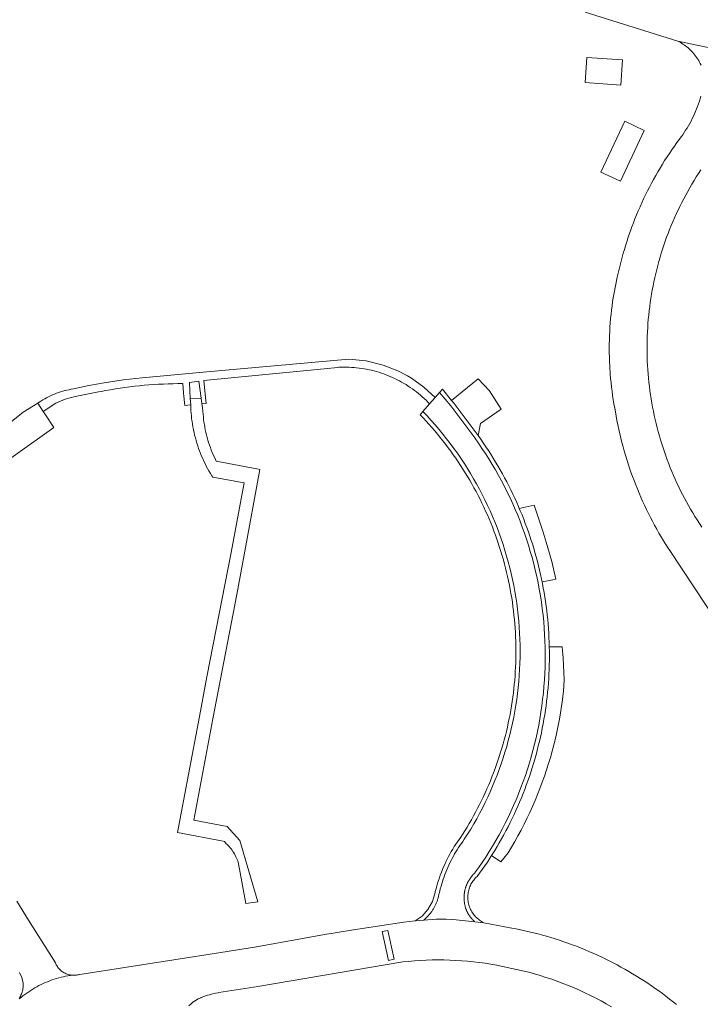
# Model space of a CAD drawing. Extents: x 152825 to 164088, y 457113 to 463005.
# Tile 272 of 364: x 158863 to 158962, y 460616 to 460758. Entities that reach past the tile are written whole.
import ezdxf

# ---------------------------------------------------------------- set-up
doc = ezdxf.new("R2010")
doc.units = 0
doc.header["$LTSCALE"] = 0.5
for name, color, linetype, lineweight in [('B-PV-VH-GESLOTENVERHARDING_KUNSTSTOF-GV', 251, 'CONTINUOUS', 18), ('B-PV-VH-HALFVERHARDING_GRAVEL-GV', 251, 'CONTINUOUS', 18), ('B-PV-VH-OPENVERHARDING_BETONSTRAATSTEEN-GV', 251, 'CONTINUOUS', 18), ('B-PV-VH-OPENVERHARDING_STRAATBAKSTEEN-GV', 251, 'CONTINUOUS', 18)]:
    doc.layers.add(name, color=color, linetype=linetype, lineweight=lineweight)

msp = doc.modelspace()

# ---------------------------------------------------------------- linework, layer by layer
at = {"layer": 'B-PV-VH-GESLOTENVERHARDING_KUNSTSTOF-GV', "flags": 128}
for points in [[(158950.573, 460752.569), (158945.421, 460752.931), (158945.161, 460749.292), (158950.304, 460748.911)], [(158953.721, 460742.361), (158950.92, 460743.713), (158947.412, 460736.317), (158950.27, 460735.011)]]:
    msp.add_lwpolyline(points, close=True, dxfattribs=at)
at = {"layer": 'B-PV-VH-HALFVERHARDING_GRAVEL-GV', "flags": 128}
msp.add_lwpolyline([(158891.699, 460694.454), (158891.592, 460694.668), (158891.429, 460695.012), (158891.272, 460695.359), (158891.123, 460695.71), (158890.981, 460696.063), (158890.846, 460696.42), (158890.719, 460696.779), (158890.6, 460697.141), (158890.488, 460697.505), (158890.384, 460697.872), (158890.288, 460698.24), (158890.199, 460698.611), (158890.118, 460698.983), (158890.045, 460699.357), (158890.025, 460699.473), (158889.98, 460699.733), (158889.923, 460700.109), (158889.874, 460700.487), (158889.832, 460700.866), (158889.799, 460701.245), (158889.773, 460701.626), (158889.694, 460702.203), (158889.618, 460702.756), (158889.504, 460703.585), (158887.927, 460703.508), (158887.998, 460702.597), (158888.01, 460702.196), (158888.031, 460701.795), (158888.059, 460701.395), (158888.096, 460700.995), (158888.14, 460700.596), (158888.192, 460700.198), (158888.253, 460699.801), (158888.321, 460699.406), (158888.397, 460699.012), (158888.481, 460698.619), (158888.572, 460698.229), (158888.672, 460697.84), (158888.779, 460697.453), (158888.893, 460697.068), (158889.016, 460696.686), (158889.146, 460696.306), (158889.284, 460695.929), (158889.429, 460695.555), (158889.581, 460695.184), (158889.741, 460694.816), (158889.908, 460694.451), (158890.083, 460694.089), (158890.264, 460693.731), (158890.453, 460693.377), (158890.649, 460693.027), (158890.851, 460692.68), (158891.061, 460692.338), (158891.198, 460692.122), (158895.748, 460691.305), (158893.85, 460681.238), (158890.343, 460663.19), (158889.264, 460657.479), (158886.083, 460640.643), (158892.727, 460639.38), (158892.898, 460639.348), (158893.072, 460639.102), (158893.115, 460639.065), (158893.277, 460638.916), (158893.433, 460638.763), (158893.583, 460638.603), (158893.727, 460638.438), (158893.866, 460638.268), (158893.998, 460638.093), (158894.123, 460637.913), (158894.242, 460637.729), (158894.354, 460637.541), (158894.459, 460637.349), (158894.557, 460637.152), (158894.648, 460636.953), (158894.732, 460636.75), (158894.808, 460636.545), (158894.876, 460636.337), (158894.937, 460636.126), (158895.97, 460630.351), (158897.707, 460630.625), (158895.107, 460639.496), (158893.277, 460641.514), (158888.478, 460642.432), (158891.185, 460657.118), (158894.686, 460675.156), (158895.739, 460680.889), (158898.01, 460693.252), (158897.607, 460693.329)], close=True, dxfattribs=at)
at = {"layer": 'B-PV-VH-OPENVERHARDING_BETONSTRAATSTEEN-GV', "flags": 128}
for points in [[(158925.809, 460703.25), (158926.175, 460702.81), (158929.633, 460698.163), (158929.981, 460699.915), (158932.979, 460701.971), (158931.274, 460704.621), (158929.633, 460706.358)], [(158889.176, 460706.026), (158887.846, 460705.832), (158887.927, 460703.508), (158889.504, 460703.585)], [(158917.485, 460622.288), (158916.577, 460626.479), (158915.745, 460626.299), (158916.653, 460622.108)]]:
    msp.add_lwpolyline(points, close=True, dxfattribs=at)
for points in [[(158857.029, 460691.391), (158868.182, 460699.335), (158866.976, 460701.155), (158866.641, 460701.66), (158865.847, 460702.858), (158863.748, 460701.553), (158860.751, 460699.146)], [(158863.164, 460616.549), (158863.427, 460616.77), (158863.695, 460616.986), (158863.968, 460617.194), (158864.246, 460617.397), (158864.528, 460617.593), (158864.815, 460617.782), (158865.106, 460617.964), (158865.402, 460618.14), (158865.701, 460618.309), (158866.004, 460618.47), (158866.311, 460618.625), (158866.621, 460618.773), (158866.935, 460618.913), (158867.252, 460619.046), (158867.572, 460619.171), (158867.895, 460619.289), (158868.22, 460619.4), (158868.548, 460619.502), (158868.878, 460619.598), (158869.211, 460619.685), (158869.545, 460619.765), (158869.881, 460619.837), (158870.219, 460619.9), (158870.558, 460619.957), (158870.772, 460619.987), (158870.676, 460619.998), (158870.527, 460620.022), (158870.378, 460620.055), (158870.232, 460620.095), (158870.089, 460620.143), (158869.948, 460620.198), (158869.81, 460620.261), (158869.675, 460620.331), (158869.544, 460620.408), (158869.418, 460620.491), (158869.296, 460620.582), (158869.179, 460620.678), (158869.068, 460620.781), (158868.962, 460620.889), (158868.861, 460621.003), (158868.767, 460621.122), (158868.68, 460621.245), (158868.599, 460621.374), (158868.525, 460621.506), (158868.458, 460621.642), (158868.398, 460621.781), (158864.508, 460627.96), (158862.784, 460630.699)], [(158863.17, 460620.388), (158863.538, 460619.642), (158863.712, 460618.829), (158863.722, 460618.692), (158863.726, 460618.527), (158863.722, 460618.362), (158863.711, 460618.197), (158863.691, 460618.033), (158863.664, 460617.87), (158863.628, 460617.708), (158863.585, 460617.549), (158863.534, 460617.391), (158863.476, 460617.237), (158863.41, 460617.085), (158863.337, 460616.937), (158863.257, 460616.792), (158863.17, 460616.652)]]:
    msp.add_lwpolyline(points, dxfattribs=at)
at = {"layer": 'B-PV-VH-OPENVERHARDING_STRAATBAKSTEEN-GV', "flags": 128}
for points in [[(158945.151, 460759.502), (158958.575, 460755.296), (158966.665, 460753.608)], [(158966.665, 460753.608), (158958.575, 460755.296), (158958.689, 460755.238), (158958.901, 460755.125), (158959.108, 460755.005), (158959.312, 460754.878), (158959.511, 460754.744), (158959.706, 460754.603), (158959.896, 460754.456), (158960.08, 460754.303), (158960.26, 460754.144), (158960.434, 460753.979), (158960.603, 460753.808), (158960.766, 460753.632), (158960.923, 460753.45), (158961.073, 460753.263), (158961.218, 460753.072), (158961.356, 460752.875), (158961.487, 460752.674), (158961.611, 460752.469), (158961.729, 460752.26), (158961.84, 460752.047), (158961.943, 460751.83)], [(158961.942, 460747.322), (158961.832, 460746.949), (158961.713, 460746.579), (158961.588, 460746.211), (158961.454, 460745.845), (158961.313, 460745.483), (158961.165, 460745.124), (158961.009, 460744.767), (158960.846, 460744.414), (158960.676, 460744.065), (158960.499, 460743.718), (158960.314, 460743.376), (158960.123, 460743.038), (158959.925, 460742.703), (158959.719, 460742.373), (158959.507, 460742.047), (158959.289, 460741.725), (158959.064, 460741.408), (158958.832, 460741.096), (158958.457, 460740.589), (158958.088, 460740.077), (158957.725, 460739.56), (158957.369, 460739.039), (158957.02, 460738.514), (158956.678, 460737.984), (158956.342, 460737.45), (158956.013, 460736.911), (158955.691, 460736.369), (158955.375, 460735.822), (158955.067, 460735.271), (158954.766, 460734.717), (158954.472, 460734.159), (158954.185, 460733.597), (158953.905, 460733.032), (158953.632, 460732.462), (158953.366, 460731.89), (158953.108, 460731.314), (158952.857, 460730.735), (158952.613, 460730.153), (158952.377, 460729.568), (158952.148, 460728.98), (158951.927, 460728.389), (158951.714, 460727.795), (158951.507, 460727.199), (158951.309, 460726.6), (158951.281, 460726.515), (158951.14, 460726.069), (158951.002, 460725.621), (158950.837, 460725.101), (158950.677, 460724.579), (158949.777, 460721.101), (158949.138, 460717.566), (158949.054, 460716.951), (158948.979, 460716.335), (158948.911, 460715.718), (158948.851, 460715.1), (158948.799, 460714.481), (158948.755, 460713.862), (158948.72, 460713.243), (158948.692, 460712.622), (158948.672, 460712.002), (158948.66, 460711.381), (158948.656, 460710.761), (158948.66, 460710.14), (158948.672, 460709.519), (158948.692, 460708.899), (158948.72, 460708.279), (158948.756, 460707.659), (158948.761, 460707.594), (158948.801, 460707.04), (158948.853, 460706.422), (158948.913, 460705.804), (158948.981, 460705.187), (158949.056, 460704.571), (158949.14, 460703.956), (158949.232, 460703.342), (158949.332, 460702.729), (158949.439, 460702.118), (158949.537, 460701.599), (158949.648, 460700.962), (158949.767, 460700.325), (158949.893, 460699.691), (158950.028, 460699.058), (158950.17, 460698.427), (158950.32, 460697.797), (158950.478, 460697.17), (158950.643, 460696.544), (158950.816, 460695.921), (158950.997, 460695.3), (158951.186, 460694.681), (158951.382, 460694.064), (158951.586, 460693.45), (158951.797, 460692.838), (158952.016, 460692.23), (158952.243, 460691.623), (158952.477, 460691.02), (158952.718, 460690.42), (158952.967, 460689.823), (158953.223, 460689.228), (158953.487, 460688.637), (158953.758, 460688.05), (158954.036, 460687.466), (158954.321, 460686.885), (158954.613, 460686.307), (158954.913, 460685.734), (158955.22, 460685.164), (158955.533, 460684.598), (158955.854, 460684.036), (158956.181, 460683.478), (158956.516, 460682.924), (158956.857, 460682.374), (158957.205, 460681.829), (158957.421, 460681.497), (158973.217, 460657.627)], [(158962.061, 460684.906), (158961.724, 460685.413), (158961.393, 460685.926), (158961.069, 460686.442), (158960.752, 460686.962), (158960.441, 460687.487), (158960.138, 460688.016), (158959.841, 460688.548), (158959.552, 460689.085), (158959.269, 460689.625), (158958.994, 460690.169), (158958.726, 460690.716), (158958.465, 460691.267), (158958.211, 460691.822), (158957.965, 460692.379), (158957.726, 460692.94), (158957.494, 460693.504), (158957.27, 460694.071), (158957.053, 460694.641), (158956.844, 460695.213), (158956.642, 460695.788), (158956.448, 460696.366), (158956.261, 460696.946), (158956.082, 460697.529), (158955.911, 460698.114), (158955.747, 460698.701), (158955.591, 460699.291), (158955.443, 460699.882), (158955.303, 460700.475), (158955.17, 460701.07), (158955.046, 460701.667), (158954.929, 460702.265), (158954.82, 460702.865), (158954.718, 460703.466), (158954.625, 460704.069), (158954.54, 460704.672), (158954.462, 460705.277), (158954.393, 460705.883), (158954.331, 460706.489), (158954.278, 460707.096), (158954.232, 460707.704), (158954.195, 460708.313), (158954.165, 460708.921), (158954.143, 460709.531), (158954.13, 460710.14), (158954.124, 460710.75), (158954.126, 460711.359), (158954.137, 460711.969), (158954.155, 460712.578), (158954.181, 460713.187), (158954.216, 460713.796), (158954.258, 460714.404), (158954.308, 460715.011), (158954.367, 460715.618), (158954.433, 460716.224), (158954.507, 460716.829), (158954.589, 460717.433), (158954.679, 460718.036), (158954.777, 460718.638), (158954.883, 460719.238), (158954.997, 460719.837), (158955.118, 460720.435), (158955.248, 460721.03), (158955.385, 460721.624), (158955.53, 460722.216), (158955.682, 460722.806), (158955.843, 460723.394), (158956.011, 460723.981), (158956.187, 460724.564), (158956.37, 460725.146), (158956.561, 460725.724), (158956.76, 460726.301), (158956.966, 460726.874), (158957.18, 460727.445), (158957.401, 460728.013), (158957.63, 460728.578), (158957.866, 460729.141), (158958.109, 460729.699), (158958.36, 460730.255), (158958.618, 460730.807), (158958.883, 460731.356), (158959.155, 460731.902), (158959.435, 460732.443), (158959.722, 460732.981), (158960.015, 460733.516), (158960.316, 460734.046), (158960.623, 460734.572), (158960.938, 460735.095), (158961.259, 460735.613), (158961.587, 460736.126), (158961.922, 460736.636)], [(158958.393, 460615.721), (158957.889, 460616.129), (158957.38, 460616.532), (158956.867, 460616.928), (158956.348, 460617.317), (158955.825, 460617.701), (158955.297, 460618.078), (158954.764, 460618.448), (158954.227, 460618.811), (158953.685, 460619.168), (158953.139, 460619.519), (158952.589, 460619.862), (158952.034, 460620.199), (158951.476, 460620.529), (158950.913, 460620.852), (158950.347, 460621.168), (158949.776, 460621.477), (158949.202, 460621.779), (158948.624, 460622.074), (158948.043, 460622.361), (158947.458, 460622.642), (158946.87, 460622.915), (158946.278, 460623.181), (158945.683, 460623.44), (158945.085, 460623.691), (158944.484, 460623.935), (158943.88, 460624.171), (158943.273, 460624.4), (158942.663, 460624.622), (158942.051, 460624.836), (158941.436, 460625.042), (158940.818, 460625.241), (158940.198, 460625.432), (158939.576, 460625.616), (158938.952, 460625.792), (158938.325, 460625.96), (158937.696, 460626.12), (158937.066, 460626.273), (158936.434, 460626.418), (158935.799, 460626.554), (158935.164, 460626.684), (158934.527, 460626.805), (158930.452, 460627.59), (158929.166, 460627.732), (158926.489, 460628.023), (158925.03, 460628.084), (158923.584, 460628.094), (158921.769, 460627.972), (158920.517, 460627.838), (158918.891, 460627.654), (158911.603, 460626.563), (158907.156, 460625.808), (158897.53, 460624.099), (158892.372, 460623.292), (158871.924, 460620.102), (158871.877, 460620.088), (158871.73, 460620.049), (158871.582, 460620.018), (158871.432, 460619.994), (158871.281, 460619.979), (158871.13, 460619.972), (158870.978, 460619.973), (158870.827, 460619.981), (158870.772, 460619.987), (158870.558, 460619.957), (158870.219, 460619.9), (158869.881, 460619.837), (158869.545, 460619.765), (158869.211, 460619.685), (158868.878, 460619.598), (158868.548, 460619.502), (158868.22, 460619.4), (158867.895, 460619.289), (158867.572, 460619.171), (158867.252, 460619.046), (158866.935, 460618.913), (158866.621, 460618.773), (158866.311, 460618.625), (158866.004, 460618.47), (158865.701, 460618.309), (158865.402, 460618.14), (158865.106, 460617.964), (158864.815, 460617.782), (158864.528, 460617.593), (158864.246, 460617.397), (158863.968, 460617.194), (158863.695, 460616.986), (158863.427, 460616.77), (158863.164, 460616.549)], [(158887.745, 460615.536), (158888.058, 460615.827), (158888.38, 460616.106), (158888.385, 460616.11), (158889.077, 460616.551), (158889.48, 460616.724), (158889.529, 460616.744), (158889.889, 460616.883), (158890.303, 460617.026), (158890.442, 460617.068), (158890.722, 460617.154), (158891.146, 460617.267), (158891.573, 460617.364), (158892.004, 460617.445), (158892.077, 460617.457), (158897.741, 460618.367), (158918.722, 460621.898), (158919.573, 460621.988), (158920.425, 460622.062), (158921.279, 460622.12), (158922.134, 460622.163), (158922.989, 460622.189), (158923.845, 460622.199), (158924.7, 460622.193), (158925.556, 460622.171), (158926.411, 460622.134), (158927.265, 460622.08), (158928.118, 460622.01), (158928.969, 460621.924), (158929.819, 460621.823), (158930.666, 460621.705), (158931.512, 460621.572), (158932.354, 460621.423), (158932.741, 460621.349), (158936.981, 460620.411), (158937.819, 460620.181), (158938.653, 460619.935), (158939.482, 460619.674), (158940.306, 460619.399), (158941.125, 460619.108), (158941.939, 460618.802), (158942.747, 460618.481), (158943.548, 460618.145), (158944.344, 460617.795), (158945.132, 460617.429), (158945.914, 460617.05), (158946.689, 460616.656), (158947.457, 460616.248), (158948.216, 460615.826), (158948.968, 460615.39)]]:
    msp.add_lwpolyline(points, dxfattribs=at)
for points in [[(158875.71, 460704.679), (158876.399, 460704.801), (158877.089, 460704.916), (158877.781, 460705.022), (158878.473, 460705.121), (158879.167, 460705.212), (158879.862, 460705.295), (158880.558, 460705.37), (158881.255, 460705.437), (158881.952, 460705.496), (158882.65, 460705.547), (158883.349, 460705.59), (158884.047, 460705.625), (158884.747, 460705.653), (158885.446, 460705.672), (158886.146, 460705.683), (158886.846, 460705.686), (158886.98, 460704.312), (158887.156, 460702.514), (158887.998, 460702.597), (158887.927, 460703.508), (158887.846, 460705.832), (158889.176, 460706.026), (158889.504, 460703.585), (158889.618, 460702.756), (158890.226, 460702.815), (158890.048, 460704.635), (158889.901, 460706.132), (158909.309, 460708.036), (158909.47, 460708.045), (158909.837, 460708.059), (158910.205, 460708.065), (158910.572, 460708.064), (158910.939, 460708.054), (158911.306, 460708.036), (158911.673, 460708.011), (158912.039, 460707.977), (158912.404, 460707.935), (158912.768, 460707.886), (158913.131, 460707.828), (158913.492, 460707.763), (158913.852, 460707.69), (158914.211, 460707.609), (158914.567, 460707.52), (158914.922, 460707.423), (158915.274, 460707.319), (158915.624, 460707.207), (158915.972, 460707.088), (158916.316, 460706.961), (158916.658, 460706.826), (158916.997, 460706.684), (158917.333, 460706.535), (158917.588, 460706.416), (158917.918, 460706.253), (158918.245, 460706.083), (158918.568, 460705.906), (158918.887, 460705.722), (158919.202, 460705.531), (158919.513, 460705.334), (158919.82, 460705.129), (158920.122, 460704.918), (158920.419, 460704.701), (158920.712, 460704.477), (158920.999, 460704.247), (158921.282, 460704.011), (158921.559, 460703.768), (158921.831, 460703.52), (158922.098, 460703.266), (158922.359, 460703.006), (158922.614, 460702.74), (158923.429, 460703.67), (158921.796, 460705.172), (158919.992, 460706.464), (158919.401, 460706.786), (158918.007, 460707.544), (158915.904, 460708.37), (158913.436, 460708.98), (158910.908, 460709.24), (158889.82, 460707.337), (158880.949, 460706.537), (158878.203, 460706.215), (158875.47, 460705.801), (158873.227, 460705.39), (158870.997, 460704.918), (158870.686, 460704.865), (158870.377, 460704.804), (158870.071, 460704.736), (158870.068, 460704.736), (158869.763, 460704.66), (158869.459, 460704.576), (158869.157, 460704.484), (158868.858, 460704.385), (158868.561, 460704.278), (158868.267, 460704.163), (158867.976, 460704.042), (158867.688, 460703.912), (158867.404, 460703.776), (158867.123, 460703.633), (158866.846, 460703.482), (158866.573, 460703.324), (158866.304, 460703.16), (158866.039, 460702.988), (158865.847, 460702.858), (158866.641, 460701.66), (158868.449, 460702.862), (158869.814, 460703.44), (158871.248, 460703.818), (158874.649, 460704.474), (158875.022, 460704.548)], [(158939.961, 460667.541), (158939.961, 460667.555), (158939.942, 460668.214), (158939.915, 460668.872), (158939.879, 460669.531), (158939.836, 460670.188), (158939.784, 460670.845), (158939.725, 460671.501), (158939.658, 460672.157), (158939.583, 460672.812), (158939.5, 460673.465), (158939.409, 460674.118), (158939.31, 460674.77), (158939.203, 460675.42), (158939.088, 460676.069), (158938.965, 460676.716), (158938.91, 460676.99), (158938.835, 460677.362), (158938.697, 460678.006), (158938.551, 460678.649), (158938.397, 460679.29), (158938.235, 460679.929), (158938.065, 460680.565), (158937.888, 460681.2), (158937.703, 460681.833), (158937.511, 460682.463), (158937.357, 460682.947), (158937.151, 460683.573), (158936.938, 460684.197), (158936.716, 460684.817), (158936.488, 460685.435), (158936.251, 460686.051), (158936.008, 460686.663), (158935.757, 460687.272), (158935.619, 460687.595), (158935.498, 460687.879), (158935.233, 460688.482), (158934.959, 460689.082), (158934.679, 460689.678), (158934.391, 460690.271), (158934.097, 460690.86), (158933.795, 460691.446), (158933.486, 460692.028), (158933.17, 460692.607), (158932.847, 460693.181), (158932.517, 460693.752), (158932.18, 460694.318), (158931.836, 460694.88), (158931.486, 460695.438), (158931.128, 460695.992), (158930.764, 460696.542), (158930.394, 460697.087), (158930.017, 460697.627), (158929.633, 460698.163), (158926.175, 460702.81), (158925.809, 460703.25), (158924.471, 460704.859), (158924.071, 460704.402), (158925.703, 460702.439), (158929.152, 460697.805), (158929.684, 460697.057), (158930.204, 460696.301), (158930.71, 460695.535), (158931.204, 460694.761), (158931.684, 460693.979), (158932.15, 460693.188), (158932.604, 460692.39), (158933.043, 460691.584), (158933.468, 460690.77), (158933.88, 460689.95), (158934.278, 460689.123), (158934.661, 460688.288), (158935.03, 460687.448), (158935.385, 460686.601), (158935.725, 460685.749), (158936.05, 460684.891), (158936.361, 460684.027), (158936.657, 460683.158), (158936.938, 460682.284), (158937.211, 460681.382), (158937.468, 460680.476), (158937.709, 460679.565), (158937.934, 460678.65), (158938.143, 460677.731), (158938.335, 460676.809), (158938.512, 460675.883), (158938.672, 460674.955), (158938.816, 460674.024), (158938.944, 460673.09), (158939.055, 460672.155), (158939.149, 460671.217), (158939.228, 460670.278), (158939.289, 460669.338), (158939.335, 460668.397), (158939.363, 460667.455), (158939.376, 460666.513), (158939.371, 460665.571), (158939.35, 460664.629), (158939.313, 460663.688), (158939.259, 460662.747), (158939.188, 460661.808), (158939.102, 460660.869), (158938.998, 460659.933), (158938.878, 460658.998), (158938.742, 460658.066), (158938.59, 460657.136), (158938.421, 460656.209), (158938.236, 460655.286), (158938.035, 460654.365), (158937.817, 460653.448), (158937.584, 460652.536), (158937.334, 460651.627), (158937.069, 460650.723), (158936.788, 460649.824), (158936.491, 460648.929), (158936.179, 460648.041), (158935.85, 460647.157), (158935.507, 460646.28), (158935.148, 460645.409), (158934.774, 460644.544), (158934.385, 460643.686), (158933.981, 460642.835), (158933.562, 460641.991), (158933.128, 460641.155), (158932.679, 460640.326), (158932.216, 460639.506), (158931.739, 460638.693), (158931.248, 460637.889), (158930.742, 460637.094), (158930.223, 460636.308), (158929.69, 460635.531), (158929.143, 460634.764), (158929.081, 460634.704), (158929.02, 460634.644), (158928.961, 460634.582), (158928.902, 460634.519), (158928.844, 460634.456), (158928.788, 460634.391), (158928.733, 460634.325), (158928.679, 460634.258), (158928.626, 460634.191), (158928.574, 460634.122), (158928.523, 460634.053), (158928.474, 460633.982), (158928.426, 460633.911), (158928.379, 460633.839), (158928.334, 460633.766), (158928.289, 460633.693), (158928.246, 460633.618), (158928.205, 460633.543), (158928.164, 460633.467), (158928.125, 460633.391), (158928.087, 460633.314), (158928.051, 460633.236), (158928.016, 460633.157), (158927.983, 460633.078), (158927.951, 460632.999), (158927.92, 460632.918), (158927.89, 460632.838), (158927.862, 460632.756), (158927.836, 460632.675), (158927.811, 460632.593), (158927.787, 460632.51), (158927.765, 460632.427), (158927.744, 460632.344), (158927.725, 460632.26), (158927.707, 460632.176), (158927.691, 460632.092), (158927.676, 460632.007), (158927.663, 460631.922), (158927.651, 460631.837), (158927.64, 460631.752), (158927.631, 460631.666), (158927.624, 460631.581), (158927.618, 460631.495), (158927.614, 460631.409), (158927.611, 460631.323), (158927.609, 460631.238), (158927.609, 460631.152), (158927.611, 460631.066), (158927.614, 460630.98), (158927.619, 460630.894), (158927.625, 460630.809), (158927.632, 460630.723), (158927.641, 460630.638), (158927.652, 460630.552), (158927.664, 460630.467), (158927.678, 460630.383), (158927.693, 460630.298), (158927.709, 460630.214), (158927.727, 460630.13), (158927.747, 460630.046), (158927.768, 460629.963), (158927.79, 460629.88), (158927.814, 460629.797), (158927.839, 460629.715), (158927.866, 460629.633), (158927.894, 460629.552), (158927.924, 460629.472), (158927.955, 460629.392), (158927.987, 460629.312), (158928.021, 460629.233), (158928.058, 460629.159), (158928.096, 460629.085), (158928.135, 460629.013), (158928.175, 460628.941), (158928.217, 460628.869), (158928.26, 460628.799), (158928.304, 460628.729), (158928.35, 460628.66), (158928.396, 460628.592), (158928.444, 460628.524), (158928.493, 460628.458), (158928.543, 460628.392), (158928.595, 460628.327), (158928.647, 460628.263), (158928.7, 460628.2), (158928.755, 460628.138), (158928.811, 460628.077), (158928.867, 460628.017), (158928.925, 460627.958), (158928.984, 460627.9), (158929.044, 460627.843), (158929.105, 460627.787), (158929.166, 460627.732), (158930.452, 460627.59), (158930.291, 460627.674), (158930.133, 460627.766), (158929.979, 460627.864), (158929.83, 460627.969), (158929.686, 460628.08), (158929.547, 460628.198), (158929.413, 460628.321), (158929.285, 460628.45), (158929.162, 460628.585), (158929.046, 460628.725), (158928.935, 460628.87), (158928.832, 460629.02), (158928.734, 460629.174), (158928.644, 460629.332), (158928.561, 460629.494), (158928.486, 460629.659), (158928.418, 460629.827), (158928.358, 460629.997), (158928.305, 460630.17), (158928.26, 460630.345), (158928.223, 460630.522), (158928.194, 460630.7), (158928.173, 460630.88), (158928.159, 460631.06), (158928.154, 460631.241), (158928.157, 460631.421), (158928.168, 460631.602), (158928.186, 460631.782), (158928.213, 460631.96), (158928.247, 460632.138), (158928.289, 460632.313), (158928.339, 460632.487), (158928.397, 460632.658), (158928.462, 460632.827), (158928.535, 460632.992), (158928.615, 460633.154), (158928.701, 460633.313), (158928.795, 460633.467), (158928.896, 460633.617), (158929.003, 460633.763), (158929.116, 460633.904), (158929.236, 460634.039), (158929.361, 460634.169), (158929.492, 460634.293), (158929.629, 460634.412), (158929.869, 460634.745), (158930.249, 460635.284), (158930.622, 460635.827), (158930.988, 460636.375), (158931.348, 460636.927), (158931.595, 460637.317), (158931.701, 460637.483), (158932.047, 460638.044), (158932.387, 460638.609), (158932.72, 460639.178), (158933.045, 460639.751), (158933.364, 460640.327), (158933.676, 460640.908), (158933.98, 460641.492), (158934.278, 460642.08), (158934.568, 460642.672), (158934.851, 460643.267), (158935.127, 460643.865), (158935.396, 460644.467), (158935.657, 460645.072), (158935.911, 460645.68), (158936.157, 460646.291), (158936.396, 460646.905), (158936.628, 460647.522), (158936.852, 460648.142), (158937.069, 460648.764), (158937.278, 460649.389), (158937.479, 460650.017), (158937.673, 460650.647), (158937.859, 460651.279), (158938.037, 460651.913), (158938.208, 460652.55), (158938.371, 460653.188), (158938.526, 460653.829), (158938.673, 460654.471), (158938.813, 460655.115), (158938.945, 460655.761), (158939.069, 460656.408), (158939.185, 460657.057), (158939.293, 460657.707), (158939.393, 460658.358), (158939.486, 460659.011), (158939.57, 460659.664), (158939.646, 460660.319), (158939.715, 460660.974), (158939.775, 460661.63), (158939.828, 460662.287), (158939.873, 460662.945), (158939.909, 460663.603), (158939.938, 460664.261), (158939.959, 460664.92), (158939.971, 460665.579), (158939.976, 460666.238), (158939.973, 460666.896)], [(158929.166, 460627.732), (158929.105, 460627.787), (158929.044, 460627.843), (158928.984, 460627.9), (158928.925, 460627.958), (158928.867, 460628.017), (158928.811, 460628.077), (158928.755, 460628.138), (158928.7, 460628.2), (158928.647, 460628.263), (158928.595, 460628.327), (158928.543, 460628.392), (158928.493, 460628.458), (158928.444, 460628.524), (158928.396, 460628.592), (158928.35, 460628.66), (158928.304, 460628.729), (158928.26, 460628.799), (158928.217, 460628.869), (158928.175, 460628.941), (158928.135, 460629.013), (158928.096, 460629.085), (158928.058, 460629.159), (158928.021, 460629.233), (158927.987, 460629.312), (158927.955, 460629.392), (158927.924, 460629.472), (158927.894, 460629.552), (158927.866, 460629.633), (158927.839, 460629.715), (158927.814, 460629.797), (158927.79, 460629.88), (158927.768, 460629.963), (158927.747, 460630.046), (158927.727, 460630.13), (158927.709, 460630.214), (158927.693, 460630.298), (158927.678, 460630.383), (158927.664, 460630.467), (158927.652, 460630.552), (158927.641, 460630.638), (158927.632, 460630.723), (158927.625, 460630.809), (158927.619, 460630.894), (158927.614, 460630.98), (158927.611, 460631.066), (158927.609, 460631.152), (158927.609, 460631.238), (158927.611, 460631.323), (158927.614, 460631.409), (158927.618, 460631.495), (158927.624, 460631.581), (158927.631, 460631.666), (158927.64, 460631.752), (158927.651, 460631.837), (158927.663, 460631.922), (158927.676, 460632.007), (158927.691, 460632.092), (158927.707, 460632.176), (158927.725, 460632.26), (158927.744, 460632.344), (158927.765, 460632.427), (158927.787, 460632.51), (158927.811, 460632.593), (158927.836, 460632.675), (158927.862, 460632.756), (158927.89, 460632.838), (158927.92, 460632.918), (158927.951, 460632.999), (158927.983, 460633.078), (158928.016, 460633.157), (158928.051, 460633.236), (158928.087, 460633.314), (158928.125, 460633.391), (158928.164, 460633.467), (158928.205, 460633.543), (158928.246, 460633.618), (158928.289, 460633.693), (158928.334, 460633.766), (158928.379, 460633.839), (158928.426, 460633.911), (158928.474, 460633.982), (158928.523, 460634.053), (158928.574, 460634.122), (158928.626, 460634.191), (158928.679, 460634.258), (158928.733, 460634.325), (158928.788, 460634.391), (158928.844, 460634.456), (158928.902, 460634.519), (158928.961, 460634.582), (158929.02, 460634.644), (158929.081, 460634.704), (158929.143, 460634.764), (158929.69, 460635.531), (158930.223, 460636.308), (158930.742, 460637.094), (158931.248, 460637.889), (158931.739, 460638.693), (158932.216, 460639.506), (158932.679, 460640.326), (158933.128, 460641.155), (158933.562, 460641.991), (158933.981, 460642.835), (158934.385, 460643.686), (158934.774, 460644.544), (158935.148, 460645.409), (158935.507, 460646.28), (158935.85, 460647.157), (158936.179, 460648.041), (158936.491, 460648.929), (158936.788, 460649.824), (158937.069, 460650.723), (158937.334, 460651.627), (158937.584, 460652.536), (158937.817, 460653.448), (158938.035, 460654.365), (158938.236, 460655.286), (158938.421, 460656.209), (158938.59, 460657.136), (158938.742, 460658.066), (158938.878, 460658.998), (158938.998, 460659.933), (158939.102, 460660.869), (158939.188, 460661.808), (158939.259, 460662.747), (158939.313, 460663.688), (158939.35, 460664.629), (158939.371, 460665.571), (158939.376, 460666.513), (158939.363, 460667.455), (158939.335, 460668.397), (158939.289, 460669.338), (158939.228, 460670.278), (158939.149, 460671.217), (158939.055, 460672.155), (158938.944, 460673.09), (158938.816, 460674.024), (158938.672, 460674.955), (158938.512, 460675.883), (158938.335, 460676.809), (158938.143, 460677.731), (158937.934, 460678.65), (158937.709, 460679.565), (158937.468, 460680.476), (158937.211, 460681.382), (158936.938, 460682.284), (158936.657, 460683.158), (158936.361, 460684.027), (158936.05, 460684.891), (158935.725, 460685.749), (158935.385, 460686.601), (158935.03, 460687.448), (158934.661, 460688.288), (158934.278, 460689.123), (158933.88, 460689.95), (158933.468, 460690.77), (158933.043, 460691.584), (158932.604, 460692.39), (158932.15, 460693.188), (158931.684, 460693.979), (158931.204, 460694.761), (158930.71, 460695.535), (158930.204, 460696.301), (158929.684, 460697.057), (158929.152, 460697.805), (158925.703, 460702.439), (158924.071, 460704.402), (158923.429, 460703.67), (158922.614, 460702.74), (158921.641, 460701.629), (158922.244, 460700.997), (158922.835, 460700.355), (158923.415, 460699.702), (158923.983, 460699.04), (158924.54, 460698.367), (158925.085, 460697.685), (158925.618, 460696.994), (158926.138, 460696.293), (158926.647, 460695.583), (158927.143, 460694.865), (158927.626, 460694.137), (158928.096, 460693.402), (158928.554, 460692.659), (158928.998, 460691.907), (158929.429, 460691.148), (158929.847, 460690.381), (158930.251, 460689.608), (158930.642, 460688.827), (158931.019, 460688.04), (158931.383, 460687.246), (158931.732, 460686.446), (158932.067, 460685.639), (158932.388, 460684.828), (158932.695, 460684.01), (158932.987, 460683.188), (158933.265, 460682.36), (158933.528, 460681.528), (158933.777, 460680.691), (158934.012, 460679.85), (158934.231, 460679.005), (158934.436, 460678.156), (158934.625, 460677.304), (158934.8, 460676.449), (158934.96, 460675.59), (158935.105, 460674.729), (158935.234, 460673.866), (158935.349, 460673.001), (158935.448, 460672.133), (158935.532, 460671.264), (158935.601, 460670.394), (158935.655, 460669.523), (158935.693, 460668.65), (158935.716, 460667.778), (158935.724, 460666.905), (158935.717, 460666.032), (158935.694, 460665.159), (158935.656, 460664.287), (158935.603, 460663.415), (158935.535, 460662.545), (158935.451, 460661.676), (158935.352, 460660.809), (158935.238, 460659.943), (158935.109, 460659.08), (158934.965, 460658.219), (158934.806, 460657.36), (158934.631, 460656.505), (158934.442, 460655.652), (158934.238, 460654.804), (158934.019, 460653.959), (158933.786, 460653.117), (158933.537, 460652.28), (158933.274, 460651.448), (158932.997, 460650.62), (158932.705, 460649.797), (158932.399, 460648.98), (158932.078, 460648.168), (158931.743, 460647.361), (158931.395, 460646.561), (158931.032, 460645.767), (158930.655, 460644.979), (158930.265, 460644.198), (158929.861, 460643.424), (158929.444, 460642.658), (158929.013, 460641.898), (158928.569, 460641.147), (158928.112, 460640.403), (158927.642, 460639.667), (158927.427, 460639.374), (158927.218, 460639.077), (158927.014, 460638.776), (158926.814, 460638.472), (158926.62, 460638.165), (158926.432, 460637.854), (158926.248, 460637.541), (158926.07, 460637.224), (158925.898, 460636.904), (158925.731, 460636.581), (158925.569, 460636.256), (158925.413, 460635.927), (158925.263, 460635.597), (158925.119, 460635.263), (158924.98, 460634.927), (158924.847, 460634.589), (158924.719, 460634.249), (158924.598, 460633.906), (158924.482, 460633.562), (158924.373, 460633.215), (158924.269, 460632.867), (158924.171, 460632.517), (158924.08, 460632.165), (158923.994, 460631.812), (158923.974, 460631.701), (158923.952, 460631.589), (158923.928, 460631.479), (158923.902, 460631.368), (158923.874, 460631.258), (158923.844, 460631.149), (158923.812, 460631.04), (158923.778, 460630.932), (158923.742, 460630.825), (158923.705, 460630.718), (158923.665, 460630.612), (158923.624, 460630.506), (158923.58, 460630.401), (158923.535, 460630.297), (158923.488, 460630.194), (158923.439, 460630.092), (158923.389, 460629.991), (158923.336, 460629.89), (158923.282, 460629.791), (158923.226, 460629.692), (158923.168, 460629.595), (158923.109, 460629.498), (158923.048, 460629.403), (158922.985, 460629.308), (158922.92, 460629.215), (158922.854, 460629.123), (158922.786, 460629.032), (158922.717, 460628.943), (158922.646, 460628.854), (158922.574, 460628.767), (158922.5, 460628.681), (158922.424, 460628.597), (158922.347, 460628.514), (158922.269, 460628.432), (158922.189, 460628.352), (158922.108, 460628.273), (158922.025, 460628.195), (158921.941, 460628.119), (158921.856, 460628.045), (158921.769, 460627.972), (158923.584, 460628.094), (158925.03, 460628.084), (158926.489, 460628.023)], [(158922.37, 460629.478), (158921.532, 460628.558), (158920.517, 460627.838), (158921.769, 460627.972), (158921.856, 460628.045), (158921.941, 460628.119), (158922.025, 460628.195), (158922.108, 460628.273), (158922.189, 460628.352), (158922.269, 460628.432), (158922.347, 460628.514), (158922.424, 460628.597), (158922.5, 460628.681), (158922.574, 460628.767), (158922.646, 460628.854), (158922.717, 460628.943), (158922.786, 460629.032), (158922.854, 460629.123), (158922.92, 460629.215), (158922.985, 460629.308), (158923.048, 460629.403), (158923.109, 460629.498), (158923.168, 460629.595), (158923.226, 460629.692), (158923.282, 460629.791), (158923.336, 460629.89), (158923.389, 460629.991), (158923.439, 460630.092), (158923.488, 460630.194), (158923.535, 460630.297), (158923.58, 460630.401), (158923.624, 460630.506), (158923.665, 460630.612), (158923.705, 460630.718), (158923.742, 460630.825), (158923.778, 460630.932), (158923.812, 460631.04), (158923.844, 460631.149), (158923.874, 460631.258), (158923.902, 460631.368), (158923.928, 460631.479), (158923.952, 460631.589), (158923.974, 460631.701), (158923.994, 460631.812), (158924.08, 460632.165), (158924.171, 460632.517), (158924.269, 460632.867), (158924.373, 460633.215), (158924.482, 460633.562), (158924.598, 460633.906), (158924.719, 460634.249), (158924.847, 460634.589), (158924.98, 460634.927), (158925.119, 460635.263), (158925.263, 460635.597), (158925.413, 460635.927), (158925.569, 460636.256), (158925.731, 460636.581), (158925.898, 460636.904), (158926.07, 460637.224), (158926.248, 460637.541), (158926.432, 460637.854), (158926.62, 460638.165), (158926.814, 460638.472), (158927.014, 460638.776), (158927.218, 460639.077), (158927.427, 460639.374), (158927.642, 460639.667), (158928.112, 460640.403), (158928.569, 460641.147), (158929.013, 460641.898), (158929.444, 460642.658), (158929.861, 460643.424), (158930.265, 460644.198), (158930.655, 460644.979), (158931.032, 460645.767), (158931.395, 460646.561), (158931.743, 460647.361), (158932.078, 460648.168), (158932.399, 460648.98), (158932.705, 460649.797), (158932.997, 460650.62), (158933.274, 460651.448), (158933.537, 460652.28), (158933.786, 460653.117), (158934.019, 460653.959), (158934.238, 460654.804), (158934.442, 460655.652), (158934.631, 460656.505), (158934.806, 460657.36), (158934.965, 460658.219), (158935.109, 460659.08), (158935.238, 460659.943), (158935.352, 460660.809), (158935.451, 460661.676), (158935.535, 460662.545), (158935.603, 460663.415), (158935.656, 460664.287), (158935.694, 460665.159), (158935.717, 460666.032), (158935.724, 460666.905), (158935.716, 460667.778), (158935.693, 460668.65), (158935.655, 460669.523), (158935.601, 460670.394), (158935.532, 460671.264), (158935.448, 460672.133), (158935.349, 460673.001), (158935.234, 460673.866), (158935.105, 460674.729), (158934.96, 460675.59), (158934.8, 460676.449), (158934.625, 460677.304), (158934.436, 460678.156), (158934.231, 460679.005), (158934.012, 460679.85), (158933.777, 460680.691), (158933.528, 460681.528), (158933.265, 460682.36), (158932.987, 460683.188), (158932.695, 460684.01), (158932.388, 460684.828), (158932.067, 460685.639), (158931.732, 460686.446), (158931.383, 460687.246), (158931.019, 460688.04), (158930.642, 460688.827), (158930.251, 460689.608), (158929.847, 460690.381), (158929.429, 460691.148), (158928.998, 460691.907), (158928.554, 460692.659), (158928.096, 460693.402), (158927.626, 460694.137), (158927.143, 460694.865), (158926.647, 460695.583), (158926.138, 460696.293), (158925.618, 460696.994), (158925.085, 460697.685), (158924.54, 460698.367), (158923.983, 460699.04), (158923.415, 460699.702), (158922.835, 460700.355), (158922.244, 460700.997), (158921.641, 460701.629), (158921.244, 460701.176), (158921.678, 460700.722), (158922.106, 460700.263), (158922.528, 460699.798), (158922.945, 460699.328), (158923.355, 460698.852), (158923.759, 460698.372), (158924.157, 460697.886), (158924.549, 460697.396), (158924.934, 460696.9), (158925.313, 460696.399), (158925.686, 460695.894), (158926.052, 460695.384), (158926.412, 460694.869), (158926.765, 460694.35), (158927.112, 460693.826), (158927.452, 460693.299), (158927.785, 460692.766), (158928.111, 460692.23), (158928.431, 460691.689), (158928.743, 460691.144), (158929.049, 460690.596), (158929.347, 460690.043), (158929.638, 460689.487), (158929.923, 460688.927), (158930.2, 460688.364), (158930.47, 460687.797), (158930.733, 460687.227), (158930.988, 460686.653), (158931.236, 460686.076), (158931.477, 460685.496), (158931.71, 460684.913), (158931.936, 460684.327), (158932.155, 460683.739), (158932.366, 460683.147), (158932.569, 460682.553), (158932.765, 460681.957), (158932.953, 460681.357), (158933.133, 460680.756), (158933.306, 460680.152), (158933.471, 460679.547), (158933.629, 460678.939), (158933.778, 460678.329), (158933.92, 460677.717), (158934.054, 460677.104), (158934.18, 460676.488), (158934.299, 460675.872), (158934.409, 460675.254), (158934.512, 460674.634), (158934.607, 460674.014), (158934.693, 460673.392), (158934.772, 460672.769), (158934.843, 460672.145), (158934.906, 460671.52), (158934.961, 460670.894), (158935.008, 460670.268), (158935.047, 460669.642), (158935.078, 460669.014), (158935.101, 460668.387), (158935.117, 460667.759), (158935.124, 460667.131), (158935.123, 460666.503), (158935.114, 460665.876), (158935.097, 460665.248), (158935.072, 460664.62), (158935.039, 460663.993), (158934.998, 460663.367), (158934.949, 460662.741), (158934.892, 460662.115), (158934.828, 460661.491), (158934.755, 460660.867), (158934.674, 460660.244), (158934.585, 460659.623), (158934.489, 460659.002), (158934.385, 460658.383), (158934.272, 460657.765), (158934.152, 460657.149), (158934.024, 460656.534), (158933.888, 460655.921), (158933.745, 460655.31), (158933.593, 460654.701), (158933.434, 460654.093), (158933.267, 460653.488), (158933.093, 460652.885), (158932.91, 460652.284), (158932.72, 460651.685), (158932.523, 460651.089), (158932.318, 460650.496), (158932.105, 460649.905), (158931.885, 460649.317), (158931.657, 460648.731), (158931.422, 460648.149), (158931.18, 460647.57), (158930.93, 460646.994), (158930.673, 460646.421), (158930.409, 460645.851), (158930.137, 460645.285), (158929.858, 460644.723), (158929.572, 460644.164), (158929.279, 460643.608), (158928.979, 460643.057), (158928.672, 460642.509), (158928.358, 460641.965), (158928.037, 460641.426), (158927.709, 460640.89), (158927.374, 460640.359), (158927.139, 460639.994), (158926.893, 460639.656), (158926.654, 460639.313), (158926.421, 460638.966), (158926.195, 460638.615), (158925.976, 460638.259), (158925.763, 460637.899), (158925.558, 460637.535), (158925.359, 460637.167), (158925.168, 460636.795), (158924.983, 460636.42), (158924.806, 460636.042), (158924.636, 460635.66), (158924.474, 460635.275), (158924.319, 460634.887), (158924.171, 460634.495), (158924.031, 460634.102), (158923.899, 460633.705), (158923.774, 460633.306), (158923.656, 460632.905), (158923.547, 460632.502), (158923.445, 460632.097), (158923.41, 460631.949), (158923.036, 460630.652)], [(158937.343, 460687.978), (158935.619, 460687.595), (158935.757, 460687.272), (158936.008, 460686.663), (158936.251, 460686.051), (158936.488, 460685.435), (158936.716, 460684.817), (158936.938, 460684.197), (158937.151, 460683.573), (158937.357, 460682.947), (158937.511, 460682.463), (158937.703, 460681.833), (158937.888, 460681.2), (158938.065, 460680.565), (158938.235, 460679.929), (158938.397, 460679.29), (158938.551, 460678.649), (158938.697, 460678.006), (158938.835, 460677.362), (158938.91, 460676.99), (158940.464, 460677.241), (158940.92, 460677.333), (158940.33, 460679.926), (158939.5, 460682.716), (158939.071, 460684.161), (158937.769, 460688.073)], [(158941.848, 460667.529), (158939.961, 460667.541), (158939.973, 460666.896), (158939.976, 460666.238), (158939.971, 460665.579), (158939.959, 460664.92), (158939.938, 460664.261), (158939.909, 460663.603), (158939.873, 460662.945), (158939.828, 460662.287), (158939.775, 460661.63), (158939.715, 460660.974), (158939.646, 460660.319), (158939.57, 460659.664), (158939.486, 460659.011), (158939.393, 460658.358), (158939.293, 460657.707), (158939.185, 460657.057), (158939.069, 460656.408), (158938.945, 460655.761), (158938.813, 460655.115), (158938.673, 460654.471), (158938.526, 460653.829), (158938.371, 460653.188), (158938.208, 460652.55), (158938.037, 460651.913), (158937.859, 460651.279), (158937.673, 460650.647), (158937.479, 460650.017), (158937.278, 460649.389), (158937.069, 460648.764), (158936.852, 460648.142), (158936.628, 460647.522), (158936.396, 460646.905), (158936.157, 460646.291), (158935.911, 460645.68), (158935.657, 460645.072), (158935.396, 460644.467), (158935.127, 460643.865), (158934.851, 460643.267), (158934.568, 460642.672), (158934.278, 460642.08), (158933.98, 460641.492), (158933.676, 460640.908), (158933.364, 460640.327), (158933.045, 460639.751), (158932.72, 460639.178), (158932.387, 460638.609), (158932.047, 460638.044), (158931.701, 460637.483), (158931.595, 460637.317), (158932.943, 460636.399), (158933.99, 460637.724), (158934.481, 460638.534), (158934.958, 460639.353), (158935.421, 460640.179), (158935.87, 460641.013), (158936.305, 460641.855), (158936.726, 460642.704), (158937.133, 460643.559), (158937.524, 460644.422), (158937.902, 460645.291), (158938.264, 460646.166), (158938.612, 460647.047), (158938.945, 460647.935), (158939.262, 460648.827), (158939.565, 460649.725), (158939.852, 460650.627), (158940.125, 460651.535), (158940.381, 460652.447), (158940.623, 460653.363), (158940.849, 460654.283), (158941.059, 460655.207), (158941.254, 460656.134), (158941.433, 460657.064), (158941.596, 460657.997), (158941.743, 460658.933), (158941.875, 460659.872), (158941.99, 460660.812), (158942.02, 460661.075), (158942.093, 460662.786), (158942.067, 460663.838), (158942.025, 460664.889), (158941.967, 460665.94), (158941.893, 460666.989)], [(158916.577, 460626.479), (158917.485, 460622.288), (158916.653, 460622.108), (158915.745, 460626.299)]]:
    msp.add_lwpolyline(points, close=True, dxfattribs=at)

doc.saveas('drawing.dxf')
